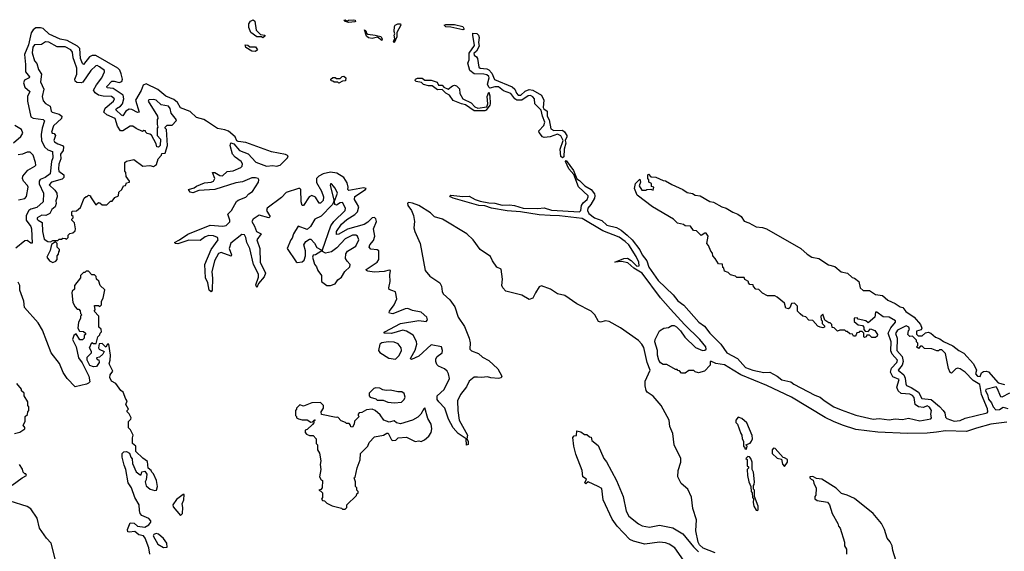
# Model space of a CAD drawing. Extents: x 2293878 to 2522763, y 823964 to 1006972.
# Tile 327 of 407: x 2414944 to 2422964, y 964948 to 969280. Entities that reach past the tile are written whole.
import ezdxf

# ---------------------------------------------------------------- set-up
doc = ezdxf.new("R2010")
doc.units = 0

msp = doc.modelspace()

# ---------------------------------------------------------------- linework, layer by layer
at = {"layer": '0CON20XD'}
for points in [[(2416925, 969132.5), (2416915, 969140), (2416875, 969140), (2416827.5, 969175), (2416810, 969215), (2416810, 969245), (2416825, 969267.5), (2416845, 969277.5), (2416858.3, 969268.3), (2416870, 969195), (2416905, 969160), (2416940, 969155), (2416940, 969145), (2416925, 969132.5)], [(2417625, 969257.5), (2417594.1, 969264.1), (2417583.3, 969275), (2417595, 969280), (2417605, 969270), (2417615, 969270), (2417623.9, 969276.1), (2417665, 969280), (2417677.5, 969275), (2417680, 969265), (2417675, 969263.3), (2417625, 969257.5)], [(2417995, 969092.5), (2417990, 969105), (2418000, 969125), (2417993.3, 969155), (2418000, 969165), (2417993.3, 969185), (2417997.5, 969225), (2418003.8, 969236.2), (2418024.1, 969245.9), (2418045, 969246.7), (2418047.5, 969235), (2418017.5, 969175), (2418015, 969140), (2417995, 969092.5)], [(2420609.4, 964935), (2420511.9, 964971.9), (2420481.1, 965001.1), (2420471.1, 965021.1), (2420452.3, 965115), (2420457.8, 965205), (2420427.4, 965297.4), (2420415, 965388.2), (2420386, 965455), (2420331.1, 965501.1), (2420303.7, 965553.7), (2420306.9, 965605), (2420330, 965675), (2420330.2, 965705), (2420276.4, 965815), (2420265, 965908.6), (2420239.2, 965965), (2420235, 966015.5), (2420170, 966135), (2420105, 966211.4), (2420055, 966244.5), (2420047.5, 966257.5), (2420037.8, 966295), (2420038.8, 966335), (2420080.5, 966425), (2420055.7, 966485), (2420028.1, 966608.1), (2420012.9, 966635), (2419985, 966664.2), (2419838.1, 966768.1), (2419745, 966820.2), (2419715, 966825.3), (2419675, 966814.4), (2419659.8, 966819.8), (2419629.3, 966875), (2419600, 966905), (2419483.3, 966963.3), (2419385, 967033.3), (2419324.7, 967044.7), (2419268.6, 967085), (2419195, 967111.9), (2419175, 967102), (2419146.6, 967053.4), (2419125, 967011.2), (2419095, 967000), (2419035, 967036), (2418905, 967066.7), (2418879.4, 967095), (2418870.6, 967115), (2418875.8, 967165), (2418867.3, 967247.3), (2418831.9, 967261.9), (2418794.5, 967314.5), (2418778.9, 967348.9), (2418696.3, 967406.3), (2418638.2, 967485), (2418585.1, 967535.1), (2418387.7, 967655), (2418324.2, 967674.2), (2418290, 967705), (2418195, 967766.4), (2418144.8, 967785.2), (2418115, 967789.7), (2418102.5, 967785), (2418106.5, 967765), (2418135.6, 967725.6), (2418151.1, 967685), (2418159.4, 967635), (2418156, 967584), (2418163.7, 967553.7), (2418206.5, 967456.5), (2418248.1, 967235), (2418285, 967190.5), (2418365.2, 967135.2), (2418379, 967109), (2418384.8, 967065), (2418393.8, 967045), (2418447.1, 966997.1), (2418488.6, 966938.6), (2418515, 966855.5), (2418568.5, 966778.5), (2418605.5, 966684.5), (2418614.6, 966645.4), (2418610.6, 966595), (2418625, 966582.2), (2418680.6, 966560.6), (2418715, 966530), (2418765, 966502), (2418838, 966435), (2418872.5, 966375), (2418865, 966360), (2418843.6, 966356.4), (2418781.7, 966361.7), (2418755, 966370), (2418706.9, 966363.1), (2418674.3, 966365.7), (2418645, 966367.8), (2418605, 966333.5), (2418583.2, 966286.8), (2418533.5, 966225), (2418511.7, 966175), (2418512.4, 966095), (2418523.2, 966015), (2418592, 965895), (2418587.5, 965865), (2418596.7, 965845), (2418597, 965817), (2418585, 965812.5), (2418580, 965865), (2418515, 965908), (2418475, 965954.5), (2418436, 966025), (2418408, 966115), (2418357.1, 966165), (2418344.7, 966185), (2418345.6, 966214.4), (2418403.1, 966265), (2418444.4, 966355), (2418437.5, 966395), (2418426.9, 966415), (2418405, 966433.3), (2418355, 966455.7), (2418340.9, 966470.9), (2418333.4, 966493.4), (2418334.4, 966515.6), (2418344, 966535), (2418386.2, 966565), (2418388, 966585), (2418378.8, 966615), (2418295, 966630.8), (2418195, 966538.4), (2418135, 966510), (2418128.6, 966515), (2418130.4, 966525), (2418165, 966585.5), (2418179.6, 966635), (2418176.9, 966656.9), (2418149.5, 966709.5), (2418095, 966741.4), (2418065, 966749.6), (2417972.4, 966722.4), (2417910, 966725), (2417918.6, 966735), (2418045, 966804.8), (2418195, 966829.4), (2418255, 966821.2), (2418265.6, 966834.4), (2418260.8, 966855), (2418215, 966895.8), (2418145, 966910.5), (2418105, 966925.4), (2418085, 966922.8), (2417985, 966884), (2417957.4, 966887.4), (2417952.9, 966895), (2417956.7, 966905), (2417995.7, 966955), (2418015.2, 967005), (2418005, 967060.8), (2417975, 967072.4), (2417955, 967082.3), (2417951.7, 967095), (2417961, 967145), (2417958.3, 967201.8), (2417965, 967236.7), (2417955, 967239.4), (2417913.4, 967226.6), (2417832.9, 967222.9), (2417780.7, 967230.7), (2417770, 967235), (2417765.5, 967245), (2417855, 967304.8), (2417868.7, 967325), (2417870.9, 967395), (2417855, 967403.5), (2417805, 967410.5), (2417790.3, 967425), (2417796.9, 967445), (2417825, 967479.6), (2417836.7, 967515), (2417827.5, 967575), (2417850, 967635), (2417845, 967657.3), (2417835, 967666.8), (2417815, 967665.9), (2417779.2, 967630.8), (2417748.9, 967611.1), (2417615, 967571.5), (2417545, 967531.2), (2417525, 967528.1), (2417524.9, 967555), (2417565, 967613), (2417609.4, 967650.6), (2417675, 967691.1), (2417695, 967714.3), (2417705.4, 967755), (2417687.5, 967787.5), (2417671.2, 967815), (2417675, 967839.2), (2417761.9, 967895), (2417766.5, 967905), (2417745, 967910.3), (2417625, 967887.9), (2417616.5, 967895), (2417619.8, 967915), (2417611.6, 967951.6), (2417584.9, 967994.9), (2417528.7, 968028.7), (2417475, 968037.6), (2417415, 968023.9), (2417380.5, 968005), (2417363, 967985), (2417362.5, 967952.5), (2417402.9, 967882.9), (2417418.7, 967835), (2417415, 967806.2), (2417395, 967784.8), (2417385, 967785.4), (2417355, 967833.6), (2417325, 967847.6), (2417302.9, 967835), (2417255, 967765.4), (2417245, 967766.4), (2417236.9, 967796.9), (2417234.8, 967895), (2417225, 967904.2), (2417215, 967903.8), (2417115, 967871.4), (2417077.8, 967832.2), (2416960, 967745), (2416955.7, 967725), (2416980, 967685), (2416985.2, 967674.8), (2416975, 967664.2), (2416895, 967687.3), (2416847, 967655), (2416834.3, 967635), (2416858.2, 967598.2), (2416872.2, 967555), (2416910, 967535), (2416876.6, 967485), (2416899.4, 967415), (2416904.1, 967305), (2416947.1, 967215), (2416935, 967183.8), (2416890, 967130), (2416875, 967098), (2416868.1, 967118.1), (2416888.5, 967181.5), (2416888.9, 967205), (2416848.5, 967285), (2416818.5, 967415), (2416793.4, 967463.4), (2416785.6, 967505.6), (2416775, 967526.1), (2416755, 967528.9), (2416665, 967457.8), (2416649.6, 967415), (2416668.9, 967365), (2416666.2, 967353.8), (2416585, 967381.7), (2416562.7, 967375), (2416531.1, 967315), (2416509.2, 967225), (2416515.5, 967174.5), (2416511.6, 967075), (2416505, 967061.1), (2416488.1, 967075), (2416475.8, 967135), (2416457.6, 967175), (2416451.7, 967285), (2416502.7, 967407.3), (2416561, 967485), (2416555.7, 967505), (2416522.6, 967517.4), (2416485, 967520.5), (2416455, 967510.7), (2416415, 967479.7), (2416322.8, 967482.8), (2416233.6, 967453.6), (2416214, 967455), (2416204.2, 967465), (2416245, 967484.8), (2416315, 967532.8), (2416495, 967606.2), (2416598.2, 967598.2), (2416625, 967602.8), (2416655, 967632.7), (2416656.5, 967645), (2416639.5, 967695), (2416668.9, 967725), (2416711.3, 967798.7), (2416725, 967810.3), (2416785, 967832.5), (2416809.6, 967860.4), (2416840.6, 967879.4), (2416889.1, 967955), (2416892.2, 967975), (2416886.4, 967985), (2416865, 967992.3), (2416835, 967992), (2416760.1, 967959.9), (2416705, 967950.3), (2416535, 967895.8), (2416402.3, 967887.7), (2416355, 967869.2), (2416334.1, 967875), (2416319.1, 967895), (2416365, 967909.4), (2416385, 967923.9), (2416449.1, 967950.9), (2416505, 967956.9), (2416522.9, 967965), (2416533.4, 967985), (2416516, 968035), (2416535, 968034.7), (2416575, 968010.3), (2416595, 968006.4), (2416635, 968042.3), (2416683.1, 968046.9), (2416745, 968075.3), (2416755.8, 968085), (2416760.2, 968105), (2416749.2, 968125), (2416699.6, 968159.6), (2416678.1, 968185), (2416658.1, 968255), (2416663.6, 968276.4), (2416688, 968268), (2416734.9, 968214.9), (2416805, 968188.1), (2416868.8, 968118.8), (2416955, 968085.7), (2417005, 968090.6), (2417036.7, 968086.7), (2417065, 968094.2), (2417124.7, 968155), (2417130, 968170), (2417110.3, 968180.3), (2416995, 968202.7), (2416785, 968277.9), (2416725, 968286.2), (2416713.6, 968293.6), (2416698.3, 968325), (2416645, 968371), (2416615, 968383.5), (2416555, 968392.3), (2416466.6, 968453.4), (2416445, 968465.5), (2416385, 968481.5), (2416332.2, 968532.2), (2416255, 968561.7), (2416229.3, 968605), (2416199.3, 968629.3), (2416135, 968657.3), (2416070.9, 968710.9), (2415975, 968755.9), (2415950.3, 968745), (2415935, 968701.8), (2415887.9, 968625), (2415917.3, 968525), (2415905, 968523.8), (2415858.1, 968548.1), (2415835, 968551.6), (2415808.6, 968535), (2415785, 968496.6), (2415775, 968501.5), (2415728.5, 968545), (2415733.2, 968555), (2415765.9, 968574.1), (2415782.8, 968595), (2415791.6, 968635), (2415787.4, 968665), (2415705, 968718.4), (2415656.7, 968725), (2415654.7, 968734.7), (2415695, 968778.1), (2415715, 968779.8), (2415755, 968769.3), (2415775.1, 968774.9), (2415782.7, 968795), (2415771.7, 968838.3), (2415758.8, 968868.8), (2415744.4, 968884.4), (2415565, 968988.9), (2415535, 968988.7), (2415511.8, 968978.2), (2415465, 968915.6), (2415455, 968921.9), (2415440, 968965), (2415434, 969044), (2415416.6, 969065), (2415330, 969110), (2415275, 969120), (2415185, 969160.8), (2415135, 969206.8), (2415115, 969214.6), (2415075, 969212.5), (2415055, 969197.5), (2415037.2, 969172.8), (2415015.1, 969075), (2414982.7, 968995), (2414992.9, 968915), (2414991.7, 968855), (2415025.5, 968815), (2415020.7, 968805), (2414983.7, 968786.3), (2414975.2, 968765), (2414985, 968730.5), (2415025.7, 968695), (2415007.4, 968655), (2415008.4, 968615)], [(2417895, 969110), (2417857.5, 969137.5), (2417815, 969126), (2417785, 969131.2), (2417770, 969145), (2417754, 969196), (2417765, 969190), (2417770, 969170), (2417781.2, 969161.2), (2417840, 969155), (2417885, 969142.5), (2417896.7, 969125), (2417895, 969110)], [(2418555, 969196.7), (2418455, 969220), (2418415, 969220.8), (2418402.5, 969235), (2418415, 969241.2), (2418485, 969240), (2418555, 969223.3), (2418565, 969202.5), (2418555, 969196.7)], [(2419365, 968152.9), (2419352.1, 968165), (2419346.4, 968225), (2419372, 968295), (2419352.5, 968332.5), (2419325, 968345.7), (2419265, 968326.5), (2419215, 968320), (2419203.8, 968325), (2419175, 968360), (2419173.8, 968375), (2419213.4, 968416.6), (2419220.5, 968445), (2419201.5, 968495), (2419192.7, 968542.7), (2419140, 968595), (2419136.2, 968635), (2419122.6, 968652.6), (2419105, 968661.9), (2419085, 968658.9), (2419035, 968624.4), (2418993.9, 968623.9), (2418978.6, 968635), (2418945, 968679.2), (2418885, 968698.9), (2418845, 968732.9), (2418815, 968733.5), (2418775, 968722.5), (2418765, 968730), (2418754.2, 968755), (2418768.8, 968805), (2418765.7, 968815.7), (2418749.6, 968829.6), (2418725, 968835.6), (2418645, 968837.5), (2418610.8, 968865), (2418594, 968925), (2418606.1, 968953.9), (2418605, 969007.5), (2418649.3, 969070.7), (2418636.2, 969153.8), (2418635, 969170), (2418668, 969168), (2418682.5, 969155), (2418687.5, 969135), (2418682.5, 969095), (2418688, 969065), (2418665, 969022.5), (2418642.5, 969005), (2418645, 968990), (2418666.4, 968976.4), (2418672.5, 968965), (2418684.3, 968894.3), (2418696.1, 968886.1), (2418749.1, 968879.1), (2418765, 968870.8), (2418789.2, 968845), (2418812.1, 968792.1), (2418955, 968734), (2418977.5, 968715), (2418991.5, 968681.5), (2419005, 968666), (2419025, 968665.8), (2419062.2, 968697.8), (2419095, 968710), (2419125, 968704.4), (2419195.8, 968665.8), (2419214, 968625), (2419208.6, 968565), (2419213.1, 968553.1), (2419240.8, 968535), (2419241.9, 968495), (2419255.8, 968464.2), (2419270.3, 968390.3), (2419295, 968376.9), (2419365, 968378.5), (2419382.5, 968365), (2419400.9, 968335), (2419402.2, 968325), (2419388, 968295), (2419393.1, 968275), (2419378.9, 968225), (2419377, 968163), (2419365, 968152.9)], [(2415195, 967470), (2415215, 967480), (2415255, 967480), (2415265, 967490), (2415285, 967490), (2415295, 967500), (2415317, 967497), (2415325, 967490), (2415340, 967505), (2415340, 967525), (2415353, 967537), (2415377, 967543), (2415395, 967560), (2415400, 967575), (2415390, 967625), (2415370, 967645), (2415370, 967655), (2415380, 967665), (2415380, 967675), (2415370, 967685), (2415370, 967715), (2415375, 967720), (2415408.3, 967721.7), (2415439.3, 967750.7), (2415470, 967825), (2415485, 967840), (2415495, 967840), (2415505, 967850), (2415520, 967845), (2415520, 967835), (2415565, 967770), (2415585, 967790), (2415598.3, 967788.3), (2415615, 967770), (2415655, 967770), (2415685, 967800), (2415698.3, 967801.7), (2415720, 967830), (2415750, 967845), (2415753.3, 967875), (2415777.5, 967895), (2415790, 967925), (2415805, 967930), (2415815, 967950), (2415840, 967955), (2415840, 967965), (2415813, 968003), (2415810, 968035), (2415800, 968045), (2415800, 968115), (2415813.9, 968126.1), (2415875, 968140), (2415946.4, 968086.4), (2416005, 968092.5), (2416035, 968082.5), (2416059.3, 968100.7), (2416073, 968147), (2416100, 968175), (2416101.7, 968188.3), (2416128.3, 968191.7), (2416147.5, 968255), (2416140, 968385), (2416130, 968395), (2416130, 968405), (2416145, 968420), (2416185, 968420), (2416220, 968455), (2416222.5, 968465), (2416177.3, 968517.3), (2416170, 968555), (2416157.5, 968575), (2416095.5, 968585.5), (2416055, 968623.3), (2416035, 968628.8), (2415995, 968627.5), (2415990, 968615), (2416067.5, 968495), (2416070, 968475), (2416063.9, 968466.1), (2416063.3, 968425), (2416070, 968405), (2416063.3, 968395), (2416063.3, 968335), (2416090, 968305), (2416087.5, 968255), (2416075, 968240), (2416062.5, 968245), (2416057, 968267), (2416018.3, 968338.3), (2416005, 968347.5), (2415981.7, 968351.7), (2415970, 968365), (2415970, 968375), (2415955, 968377.5), (2415945, 968370), (2415893, 968393), (2415865, 968412.5), (2415845, 968412.5), (2415785, 968373.3), (2415765, 968373.3), (2415740.9, 968410.9), (2415722, 968475), (2415653.6, 968503.6), (2415628.8, 968525), (2415640.8, 968559.2), (2415709.2, 968615), (2415715.6, 968635), (2415692.5, 968655), (2415625, 968657.1), (2415585.5, 968665.5), (2415558.8, 968685), (2415546.2, 968705), (2415569.7, 968750.3), (2415614.2, 968805), (2415635.6, 968855), (2415634.3, 968865), (2415595, 968896.7), (2415575, 968905.5), (2415565, 968903.8), (2415525, 968865.6), (2415458.4, 968771.6), (2415445, 968766.6), (2415409.2, 968769.3), (2415397.6, 968777.6), (2415393.8, 968795), (2415408.9, 968835), (2415410.4, 968885), (2415389.7, 968940.3), (2415379.8, 968969.8), (2415375.3, 969015), (2415361.9, 969035), (2415315, 969058.9), (2415249.3, 969059.3), (2415183.1, 969096.9), (2415155, 969099.2), (2415121.9, 969078.1), (2415065, 969076.2), (2415052.6, 969055), (2415045, 969010), (2415065, 968943.3), (2415083.6, 968923.6), (2415096.7, 968875), (2415121.2, 968835), (2415113.9, 968773.9), (2415142, 968715), (2415128.8, 968655), (2415135, 968620), (2415155, 968597.5), (2415192.5, 968575), (2415200, 968535), (2415208.8, 968525), (2415265, 968510.8), (2415287.9, 968495), (2415283.8, 968475), (2415220, 968415), (2415204.2, 968364.2), (2415210, 968355), (2415225, 968352.5), (2415236.7, 968335), (2415223.6, 968296.4), (2415226.7, 968285), (2415255, 968267.1), (2415293.6, 968253.6), (2415302.5, 968242.5), (2415299.5, 968215), (2415277.5, 968185), (2415279.2, 968145), (2415263.8, 968103.8), (2415259.5, 968065), (2415264.5, 968045), (2415304.4, 968015), (2415304.5, 967995), (2415290.4, 967979.6), (2415203.3, 967955), (2415184.3, 967935), (2415231.8, 967891.8), (2415247.5, 967865), (2415250, 967835), (2415238.8, 967805), (2415242.3, 967782.3), (2415234.5, 967755.5), (2415205, 967732.5), (2415190, 967700), (2415156.4, 967683.6), (2415125, 967687.5), (2415086.7, 967665), (2415086.7, 967655), (2415095, 967646.7), (2415127, 967627), (2415130, 967555), (2415145, 967492.5), (2415175, 967472.5), (2415195, 967470)], [(2416865, 969021.2), (2416835, 969023.8), (2416785, 969052.5), (2416780, 969075), (2416801.7, 969071.7), (2416818.3, 969058.3), (2416865, 969060), (2416882.5, 969035), (2416865, 969021.2)], [(2417545, 968762.5), (2417535, 968770), (2417505, 968770), (2417495, 968780), (2417481.7, 968781.7), (2417480, 968795), (2417495, 968810), (2417515, 968810), (2417525, 968800), (2417555, 968800), (2417571.7, 968818.3), (2417585, 968820), (2417600, 968805), (2417598.3, 968781.7), (2417575, 968780), (2417545, 968762.5)], [(2418645, 968538), (2418575, 968586.7), (2418543.6, 968593.6), (2418475, 968622.5), (2418445.9, 968665.9), (2418415, 968680), (2418385, 968710), (2418348.3, 968708.3), (2418305, 968740), (2418275, 968740), (2418233, 968753), (2418217, 968767), (2418175, 968776.7), (2418166.7, 968785), (2418167.5, 968795), (2418185, 968803.8), (2418223, 968803), (2418245, 968787.5), (2418297, 968787), (2418345, 968770), (2418355, 968747.5), (2418385, 968747.5), (2418399.3, 968729.3), (2418435, 968712.5), (2418468.3, 968741.7), (2418485, 968747.5), (2418501.7, 968741.7), (2418527, 968717), (2418528.3, 968678.3), (2418554.1, 968634.1), (2418622.3, 968602.3), (2418651.1, 968571.1), (2418675, 968560), (2418749.2, 968570.8), (2418756.2, 968593.8), (2418751.4, 968655), (2418765, 968688), (2418775, 968660), (2418777.5, 968595), (2418775, 968582.5), (2418745, 968543.8), (2418731.7, 968538.3), (2418645, 968538)], [(2415008.4, 968615), (2415035, 968488.1), (2415055, 968476.7), (2415135.5, 968465.5), (2415145.2, 968455.2), (2415126.9, 968395), (2415119.9, 968345), (2415122.7, 968292.7), (2415150.2, 968240.2), (2415175, 968220.3), (2415211.1, 968205), (2415215.1, 968155), (2415204.2, 968125), (2415193.1, 968025), (2415152.9, 967995), (2415112.2, 967977.8), (2415102, 967965), (2415103.1, 967943.1), (2415139.3, 967865), (2415134.8, 967795), (2415085, 967749.5), (2415035, 967735.7), (2415017.8, 967725), (2414997, 967685), (2414997.6, 967645), (2415034.8, 967595), (2415041.6, 967575), (2415045, 967460), (2415035, 967458.6), (2415005, 967480.3), (2414985, 967477.1), (2414912, 967418)], [(2414895, 968275.5), (2414955, 968327.6), (2414969.4, 968355), (2414958.3, 968385), (2414905, 968418.7)], [(2414935, 967812.7), (2414985, 967821.7), (2414999.7, 967840.3), (2415013.5, 967915), (2415008.8, 967928.9), (2414975.5, 967965), (2414968, 967985), (2414969.3, 968005), (2415012, 968055), (2415069, 968085), (2415075.2, 968095), (2415073.8, 968115), (2415054.6, 968175), (2415030.4, 968200.4), (2415005, 968199.3), (2414967.2, 968182.8), (2414931.3, 968178.7)], [(2422985, 965999.6), (2422855, 965982.4), (2422738.2, 965951.8), (2422655, 965922.6), (2422485, 965930.3), (2422410.8, 965919.1), (2422335, 965910.4), (2422175, 965907.7), (2421935, 965917.5), (2421755, 965939.6), (2421645, 965974.7), (2421572.9, 966005), (2421505, 966039.2), (2421232, 966205), (2421030.1, 966300.1), (2420818.1, 966385), (2420755, 966423.2), (2420685, 966467.5), (2420615, 966478.6), (2420575, 966498.1), (2420568, 966492), (2420568.5, 966465), (2420522, 966415), (2420473.3, 966403.3), (2420445, 966410), (2420435, 966420), (2420395, 966420), (2420365, 966400), (2420335, 966400), (2420318.3, 966418.3), (2420305, 966420), (2420298.3, 966428.3), (2420285, 966430), (2420215, 966470), (2420185, 966470), (2420165, 966482.5), (2420150, 966505), (2420138.8, 966545), (2420138, 966585), (2420117.5, 966655), (2420120.8, 966675), (2420156.7, 966745), (2420190, 966765), (2420228.6, 966771.4), (2420255, 966787.1), (2420275, 966787.5), (2420295, 966775.8), (2420327.7, 966745), (2420363.3, 966693.3), (2420448.2, 966608.2), (2420504.6, 966584.6), (2420523.5, 966586.5), (2420536, 966595), (2420531.9, 966615), (2420485, 966672.9), (2420360, 966795), (2420245, 966921.4), (2420163.1, 967013.1), (2420015, 967213.1), (2419945.8, 967255), (2419897.3, 967297.3), (2419845, 967308), (2419792.5, 967305), (2419865, 967334.3), (2419895, 967335.8), (2419925, 967318.8), (2419971.5, 967271.5), (2419991.2, 967275), (2419988.1, 967305), (2419965, 967348.8), (2419905.7, 967445), (2419875, 967472.9), (2419826.3, 967506.3), (2419695, 967558.2), (2419525, 967660), (2419341.9, 967681.9), (2419265, 967684.4), (2419175, 967688.5), (2419023.6, 967713.6), (2418915, 967722.9), (2418787.5, 967745), (2418732.1, 967762.1), (2418685, 967765.7), (2418475, 967824.3), (2418452.5, 967835), (2418447.5, 967845), (2418455, 967850), (2418555, 967838.8), (2418605, 967841.2), (2418654.2, 967814.2), (2418695, 967802), (2418765, 967788.1), (2418815.5, 967785.5), (2418875, 967768), (2418935, 967771.2), (2418975, 967766.2), (2419045, 967744), (2419165, 967740.8), (2419215, 967746.2), (2419275, 967728.1), (2419505, 967714.3), (2419515.8, 967725), (2419520.8, 967765), (2419535, 967786.9), (2419565.8, 967815), (2419575.8, 967835), (2419574.3, 967845), (2419495, 967918.6), (2419458, 968018), (2419418.1, 968065), (2419391.2, 968125), (2419395, 968132.5), (2419455, 968051.2), (2419481.7, 967981.7), (2419505, 967968.1), (2419546.8, 967926.8), (2419600, 967895), (2419625, 967860.8), (2419630, 967845), (2419626.7, 967825), (2419596, 967774), (2419570.8, 967745), (2419570, 967725), (2419580.9, 967700.9), (2419625, 967665.8), (2419685, 967643.3), (2419727.5, 967605), (2419805, 967586.7), (2419844.3, 967565), (2419893.6, 967525), (2419933.8, 967485), (2419995.3, 967405), (2420014.6, 967365), (2420052.5, 967315), (2420068.1, 967261.9), (2420144.3, 967155), (2420267, 967037), (2420305, 966990), (2420354.2, 966954.2), (2420476.2, 966815), (2420522.6, 966782.6), (2420565, 966724), (2420654, 966635), (2420704.5, 966564.5), (2420789.6, 966519.6), (2420855, 966445.8), (2420915, 966422.5), (2421005, 966403.8), (2421055, 966406.2), (2421115, 966376.2), (2421153.3, 966345), (2421225, 966327.5), (2421248.8, 966308.8), (2421420, 966220), (2421465, 966202.5), (2421497.1, 966177.1), (2421575.6, 966125.6), (2421635, 966100.8), (2421755, 966055.8), (2421895, 966023.8), (2421945, 966029.2), (2422025, 966020), (2422075, 966028), (2422135, 966022), (2422185, 966032), (2422275, 966010), (2422365, 966026.7), (2422371.2, 966035), (2422366.5, 966065), (2422370, 966095), (2422355, 966123.3), (2422335, 966132.7), (2422305, 966120.7), (2422264.2, 966124.2), (2422237.9, 966145), (2422230.9, 966200.9), (2422217.6, 966217.6), (2422195, 966228.8), (2422124.1, 966234.1), (2422099.2, 966255), (2422088.5, 966285), (2422106.4, 966346.4), (2422055, 966370), (2422037.9, 966407.9), (2422045, 966441.4), (2422090, 966485), (2422093.5, 966505), (2422050, 966555), (2422040.5, 966580.5)], [(2422040.5, 966580.5), (2422043.5, 966655), (2422018.8, 966725), (2422040.4, 966769.6), (2422078.8, 966815), (2422078.8, 966825), (2422025, 966856.2), (2421978.3, 966858.3), (2421925, 966896.7), (2421915, 966897.5), (2421910, 966855), (2421855, 966810), (2421837, 966827), (2421775, 966840), (2421765, 966850), (2421741.7, 966848.3), (2421741.7, 966821.7), (2421773, 966793), (2421808.3, 966788.3), (2421820, 966775), (2421820, 966755), (2421831.7, 966741.7), (2421855, 966740), (2421875, 966760), (2421908.3, 966748.3), (2421930, 966715), (2421928.3, 966701.7), (2421915, 966690), (2421885, 966690), (2421865, 966710), (2421845, 966710), (2421840, 966695), (2421825, 966690), (2421820, 966695), (2421820, 966725), (2421805, 966740), (2421785, 966740), (2421778.3, 966731.7), (2421761.7, 966728.3), (2421758.3, 966711.7), (2421748.3, 966701.7), (2421735, 966700), (2421728.3, 966718.3), (2421705, 966720), (2421685, 966740), (2421675, 966740), (2421665, 966750), (2421625, 966750), (2421605, 966742.5), (2421578.3, 966768.3), (2421561.7, 966771.7), (2421560, 966795), (2421545, 966810), (2421535, 966810), (2421501.7, 966831.7), (2421485, 966880), (2421470, 966865), (2421472.5, 966835), (2421480, 966825), (2421480, 966805), (2421500, 966785), (2421500, 966775), (2421485, 966770), (2421463, 966773), (2421445, 966782.5), (2421405, 966827.5), (2421371.7, 966831.7), (2421348.3, 966858.3), (2421323, 966863), (2421301.7, 966881.7), (2421280, 966905), (2421280, 966945), (2421255, 966970), (2421231.7, 966968.3), (2421218.3, 966931.7), (2421207.5, 966922.5), (2421185, 966930), (2421175, 966970), (2421115, 967020), (2421095, 967030), (2421035, 967030), (2420995, 967052.5), (2420965, 967080), (2420940, 967085), (2420920, 967105), (2420918.3, 967118.3), (2420891.7, 967121.7), (2420880, 967135), (2420880, 967145), (2420851.7, 967161.7), (2420845, 967180), (2420785, 967180), (2420775, 967190), (2420735, 967200), (2420715, 967220), (2420685, 967230), (2420680, 967255), (2420671.7, 967261.7), (2420668.3, 967288.3), (2420635, 967290), (2420610, 967335), (2420590, 967355), (2420587, 967377), (2420573, 967393), (2420555, 967440), (2420540, 967455), (2420552.5, 967515), (2420535, 967540), (2420525, 967540), (2420495, 967520), (2420458.3, 967558.3), (2420431.7, 967561.7), (2420407, 967597), (2420365, 967600), (2420351.7, 967611.7), (2420303, 967623), (2420270, 967655), (2420097.5, 967755), (2419975, 967850), (2419952.5, 967905), (2419960, 967945), (2419995, 967980), (2420000, 967955), (2419990, 967925), (2420011.7, 967891.7), (2420045, 967890), (2420053, 967897), (2420085, 967900), (2420105, 967890), (2420110, 967915), (2420091.7, 967921.7), (2420090, 967945), (2420070, 967955), (2420070, 967975), (2420060, 967985), (2420060, 968015), (2420065, 968020), (2420085, 968000), (2420125, 967997.5), (2420185, 967970), (2420205, 967967.5), (2420256.4, 967936.4), (2420345, 967896), (2420380.5, 967870.5), (2420425, 967862.5), (2420445, 967850), (2420485.8, 967845.8), (2420565, 967797.5), (2420595, 967793.3), (2420664.1, 967754.1), (2420697.5, 967745), (2420751.7, 967711.7), (2420792.5, 967695), (2420820, 967675), (2420845, 967637.5), (2420883.3, 967623.3), (2420943, 967593), (2420995, 967586.2), (2421027.5, 967575), (2421306, 967415), (2421358.7, 967368.7), (2421395, 967345.7), (2421452.5, 967335), (2421531.7, 967281.7), (2421585, 967268), (2421636.3, 967226.3), (2421686.2, 967215), (2421725, 967180), (2421745, 967172.5), (2421780, 967145), (2421790, 967095), (2421813.9, 967073.9), (2421865, 967072.5), (2421915, 967040), (2421971.7, 967031.7), (2422015, 966993.8), (2422075, 966968), (2422115, 966938.8), (2422137.5, 966935), (2422162, 966902), (2422228.8, 966855), (2422282, 966795), (2422292.5, 966765), (2422286.7, 966753.3), (2422248.3, 966741.7), (2422248.3, 966718.3), (2422262.5, 966702.5), (2422295, 966702.5), (2422321.7, 966728.3), (2422345, 966732.5), (2422365, 966726), (2422403.8, 966693.8), (2422438.6, 966678.6), (2422468.1, 966658.1), (2422545, 966622), (2422592.5, 966585), (2422635, 966562.5), (2422714.3, 966475), (2422737.5, 966425), (2422730, 966395), (2422746.7, 966375), (2422767.9, 966372.1), (2422778.3, 966401.7), (2422795, 966412), (2422815, 966416.2), (2422835, 966410), (2422915, 966321.2), (2422965.7, 966305.7)], [(2417475, 967112.5), (2417513, 967127), (2417535, 967160), (2417565, 967182.5), (2417592.3, 967227.7), (2417633.6, 967266.4), (2417636.2, 967285), (2417611.1, 967311.1), (2417599.4, 967335), (2417599.5, 967370.5), (2417615.4, 967394.6), (2417681.4, 967435), (2417705.4, 967485), (2417695, 967517.1), (2417682.5, 967525), (2417654, 967525), (2417595, 967494.5), (2417528.8, 967421.2), (2417485, 967388.1), (2417436.1, 967376.1), (2417411.7, 967391.7), (2417410, 967405), (2417479.2, 967600.8), (2417503.7, 967636.3), (2417595.6, 967725.6), (2417597.5, 967745), (2417575, 967790.8), (2417555, 967787.9), (2417525, 967768.9), (2417511.2, 967775), (2417508, 967802), (2417532.2, 967865), (2417515, 967906.2), (2417485, 967943.3), (2417475, 967942.5), (2417472.5, 967927.5), (2417501.9, 967811.9), (2417500, 967790), (2417489.3, 967770.7), (2417400.2, 967679.8), (2417347, 967653), (2417312.5, 967595), (2417285, 967570), (2417211.7, 967598.3), (2417173.3, 967535), (2417165, 967500), (2417153.3, 967486.7), (2417122.5, 967415), (2417195, 967307.5), (2417205, 967302.5), (2417245, 967307.5), (2417260.7, 967319.3), (2417272.5, 967355), (2417271.2, 967395), (2417257.5, 967445), (2417275, 967472.5), (2417305, 967490), (2417315, 967490), (2417345, 967457.5), (2417365, 967422.5), (2417400, 967405), (2417398.3, 967391.7), (2417355, 967362.5), (2417335, 967360), (2417330, 967345), (2417346.4, 967286.4), (2417362.5, 967265), (2417372.5, 967235), (2417402.5, 967195), (2417402.5, 967145), (2417445, 967113.3), (2417475, 967112.5)], [(2415215, 967302.5), (2415238.3, 967311.7), (2415250, 967325), (2415250, 967355), (2415261.7, 967368.3), (2415263, 967387), (2415270, 967395), (2415268.3, 967408.3), (2415250, 967425), (2415250, 967455), (2415235, 967470), (2415202.5, 967447.5), (2415191.7, 967398.3), (2415166.7, 967345), (2415187.5, 967315), (2415215, 967302.5)], [(2416003.3, 964925), (2415997.5, 964975), (2415967.5, 965055), (2415953, 965073), (2415915, 965082.5), (2415881.7, 965108.3), (2415835, 965102.5), (2415825, 965107.5), (2415821.2, 965125), (2415845, 965180), (2415877, 965177), (2415903, 965153), (2415963, 965143), (2415995, 965162.5), (2416012.5, 965185), (2416012.5, 965195), (2415997.5, 965215), (2415939.3, 965239.3), (2415926.1, 965256.1), (2415919.3, 965279.3), (2415918, 965325), (2415881.2, 965385), (2415853.9, 965463.9), (2415828.8, 965505), (2415810, 965615), (2415795, 965650), (2415780, 965715), (2415780, 965745), (2415791.7, 965758.3), (2415815, 965760), (2415838.3, 965748.3), (2415850, 965715), (2415861.7, 965701.7), (2415863.6, 965663.6), (2415892.5, 965595), (2415925, 965570), (2415935, 965570), (2415940, 965595), (2415965, 965600), (2415980, 965575), (2415975, 965530), (2415967.5, 965515), (2415975, 965482.5), (2416007.5, 965455), (2416045, 965442.5), (2416057.5, 965445), (2416067.5, 965475), (2416057.5, 965525), (2416035, 965580), (2416021.7, 965591.7), (2416016.4, 965606.4), (2415990, 965625), (2415985, 965680), (2415947, 965707), (2415891.7, 965761.7), (2415890, 965805), (2415862.5, 965825), (2415863, 965873), (2415870, 965895), (2415848.3, 965938.3), (2415830, 965955), (2415830, 966005), (2415850, 966025), (2415852.5, 966035), (2415837, 966067), (2415820, 966085), (2415820, 966095), (2415830, 966105), (2415810, 966145), (2415820, 966175), (2415808.3, 966188.3), (2415787.5, 966245), (2415767, 966257), (2415727.5, 966315), (2415692.5, 966335), (2415680, 966365), (2415682.5, 966385), (2415702.5, 966415), (2415673.3, 966475), (2415682.5, 966505), (2415683.3, 966545), (2415670, 966635), (2415660, 966635), (2415645, 966610), (2415615, 966640), (2415591.7, 966638.3), (2415587.5, 966605), (2415592.5, 966595), (2415632.5, 966575), (2415622.5, 966555), (2415595, 966530), (2415570, 966525), (2415575, 966510), (2415588.3, 966508.3), (2415592.5, 966485), (2415570, 966455), (2415545, 966450), (2415515, 966462.5), (2415493.3, 966505), (2415495, 966530), (2415530, 966565), (2415530, 966575), (2415512.5, 966605), (2415531.7, 966648.3), (2415545, 966640), (2415568.3, 966641.7), (2415580, 966695), (2415598.3, 966711.7), (2415600, 966725), (2415610, 966735), (2415607, 966757), (2415590, 966775), (2415590, 966865), (2415550, 966905), (2415560, 966915), (2415555, 966950), (2415585, 966950), (2415598.3, 966941.7), (2415610, 966955), (2415610, 966985), (2415625, 967010), (2415638.3, 967078.3), (2415600, 967115), (2415588.3, 967148.3), (2415570, 967165), (2415568.3, 967188.3), (2415555, 967200), (2415531.7, 967201.7), (2415505, 967230), (2415485, 967230), (2415475, 967220), (2415465, 967220), (2415440, 967195), (2415440, 967175), (2415390, 967115), (2415390, 967085), (2415373, 967067), (2415370, 967055), (2415377.5, 966975), (2415395, 966940), (2415411.7, 966921.7), (2415425, 966920), (2415438.3, 966908.3), (2415440, 966885), (2415450, 966875), (2415440, 966865), (2415440, 966845), (2415422.5, 966815), (2415417.5, 966765), (2415431.7, 966741.7), (2415465, 966740), (2415480, 966725), (2415480, 966715), (2415470, 966705), (2415470, 966685), (2415455, 966670), (2415435, 966670), (2415405, 966720), (2415385, 966707.5), (2415374.2, 966675), (2415403.9, 966613.9), (2415424.2, 966525), (2415452.7, 966482.7), (2415508.8, 966375), (2415515, 966330), (2415505, 966316.7), (2415489.5, 966310.5), (2415395, 966287.5), (2415330.4, 966355), (2415297.5, 966405), (2415268.1, 966478.1), (2415202.1, 966565), (2415130, 966750), (2415095, 966810.8), (2414984.7, 966934.7), (2414977.7, 966985), (2414946.9, 967075), (2414945.8, 967115), (2414931.7, 967141.7)], [(2422555, 966007.5), (2422605, 966014.3), (2422645, 966032), (2422823.1, 966076.9), (2422829.4, 966085), (2422828.3, 966108.3), (2422779.4, 966225), (2422765, 966308), (2422710.4, 966340.4), (2422645, 966408), (2422605, 966433.8), (2422585, 966438.8), (2422570, 966435), (2422535, 966400), (2422523.6, 966403.6), (2422508.3, 966438.3), (2422485, 966560), (2422455, 966590), (2422435, 966590), (2422428.3, 966581.7), (2422415, 966580), (2422375, 966597.5), (2422315, 966600), (2422295, 966620), (2422281.7, 966618.3), (2422265, 966600), (2422250, 966615), (2422260, 966625), (2422260, 966645), (2422250, 966655), (2422248.3, 966668.3), (2422215, 966700), (2422195, 966697.5), (2422177.5, 966715), (2422183.3, 966745), (2422192.5, 966755), (2422187.5, 966775), (2422163.8, 966783.8), (2422095, 966750.6), (2422077, 966723), (2422091.8, 966685), (2422089.1, 966585), (2422130.9, 966535), (2422140.8, 966495), (2422132.7, 966465), (2422098.6, 966425), (2422145.5, 966385), (2422157.6, 966357.6), (2422161.8, 966311.8), (2422168.6, 966298.6), (2422205, 966283.8), (2422264.4, 966245), (2422293.2, 966193.2), (2422368.1, 966185), (2422437.2, 966127.2), (2422465.5, 966095), (2422478.8, 966075), (2422485, 966041.2), (2422495, 966028.9), (2422555, 966007.5)], [(2418005, 966514.4), (2418035, 966542.5), (2418053.8, 966585), (2418051.2, 966605), (2418027.6, 966637.6), (2417995, 966651.4), (2417945.3, 966655.3), (2417895, 966646.7), (2417876.7, 966635), (2417867.5, 966585), (2417877, 966567), (2417952.3, 966522.3), (2418005, 966514.4)], [(2414901.4, 965908.6), (2414945, 965919.2), (2414987.5, 965945), (2414986.7, 965956.7), (2414972.5, 965975), (2414990, 966005), (2414990, 966045), (2415008.3, 966061.7), (2415010, 966085), (2415020, 966095), (2415020, 966125), (2415010, 966135), (2415010, 966165), (2414980, 966215), (2414980, 966235), (2414960, 966255), (2414958.3, 966268.3), (2414920, 966315)], [(2417996.4, 966156.4), (2418055, 966162), (2418075, 966184), (2418084, 966205), (2418075, 966232.5), (2418056.4, 966246.4), (2418025, 966246.2), (2417965, 966260), (2417928.3, 966258.3), (2417903, 966263), (2417877, 966277), (2417845, 966280), (2417830, 966275), (2417790, 966235), (2417790, 966215), (2417800, 966205), (2417845, 966190), (2417855, 966180), (2417905, 966180), (2417943, 966163), (2417996.4, 966156.4)], [(2423006, 966235), (2422945, 966202.5), (2422935, 966207.5), (2422906.8, 966276.8), (2422897, 966287), (2422813.8, 966266.2), (2422812.2, 966255), (2422826.3, 966226.3), (2422835, 966188), (2422858.9, 966158.9), (2422873.7, 966123.7), (2422895, 966101.5), (2422925, 966103.1), (2422955, 966122), (2422992.1, 966112.1)], [(2417595, 965290), (2417610, 965305), (2417610, 965325), (2417688.3, 965401.7), (2417690, 965415), (2417700, 965425), (2417700, 965435), (2417690, 965445), (2417690, 965465), (2417680, 965475), (2417680, 965515), (2417670, 965545), (2417677, 965553), (2417693, 965627), (2417717, 965693), (2417720, 965745), (2417780, 965805), (2417790, 965835), (2417835, 965880), (2417907, 965893), (2417935, 965910), (2417945, 965910), (2417972.5, 965855), (2417985, 965850), (2418007, 965853), (2418028.3, 965871.7), (2418095, 965877.5), (2418165, 965842.5), (2418195, 965847.5), (2418215, 965843.3), (2418242.5, 965855), (2418278, 965885), (2418296.7, 965915), (2418302.2, 965945), (2418295.5, 965985), (2418269.6, 966029.6), (2418245, 966116), (2418235, 966110), (2418210.8, 966065), (2418188, 966042), (2418145, 966015.8), (2418045, 965986.2), (2418014.1, 965994.1), (2417995, 966010), (2417955, 966000), (2417910, 966015), (2417879.3, 966059.3), (2417840, 966095), (2417815, 966106), (2417768.3, 966101.7), (2417731.7, 966078.3), (2417710, 966075), (2417700, 966065), (2417700, 966055), (2417710, 966045), (2417671.7, 966008.3), (2417670, 965985), (2417655, 965960), (2417641.7, 965961.7), (2417640, 965975), (2417628.3, 965988.3), (2417605, 965990), (2417598.3, 965998.3), (2417561.7, 966011.7), (2417535, 966040), (2417521.7, 966038.3), (2417401.7, 966061.7), (2417400, 966085), (2417420, 966115), (2417420, 966135), (2417395, 966160), (2417325, 966157.5), (2417255, 966130), (2417225, 966140), (2417200, 966115), (2417200, 966105), (2417190, 966095), (2417190, 966055), (2417200, 966045), (2417200, 966035), (2417215, 966027.5), (2417245, 966020), (2417285, 966020), (2417315, 966000), (2417328.3, 966001.7), (2417345, 966020), (2417350, 966015), (2417340, 966010), (2417340, 965995), (2417328.3, 965981.7), (2417285, 965940), (2417270, 965935), (2417270, 965915), (2417281.7, 965901.7), (2417305, 965890), (2417335, 965890), (2417360, 965865), (2417360, 965825), (2417370, 965815), (2417370, 965775), (2417387, 965747), (2417397.5, 965685), (2417392.5, 965655), (2417397.5, 965615), (2417387.5, 965555), (2417400.7, 965530.7), (2417410, 965525), (2417407.5, 965465), (2417398.3, 965451.7), (2417380, 965445), (2417398.3, 965438.3), (2417410, 965425), (2417410, 965385), (2417401.7, 965371.7), (2417411.7, 965361.7), (2417428.3, 965358.3), (2417445, 965340), (2417488.3, 965318.3), (2417565, 965300), (2417575, 965290), (2417595, 965290)], [(2420865, 965780), (2420870, 965805), (2420860, 965815), (2420895, 965830), (2420906.1, 965843.9), (2420913.3, 965865), (2420911.7, 965891.7), (2420866.2, 965995), (2420825, 966031.2), (2420795, 966040), (2420777.5, 966015), (2420778.3, 965998.3), (2420790, 965985), (2420817.5, 965907.5), (2420827.5, 965895), (2420830, 965865), (2420840, 965845), (2420840, 965805), (2420850, 965795), (2420851.7, 965781.7), (2420865, 965780)], [(2420369.5, 964849.5), (2420280, 964975), (2420235, 965006.6), (2420205, 965017.7), (2420155, 965020.8), (2420035, 965007.1), (2419945, 965030), (2419915, 965044.4), (2419811.4, 965151.4), (2419770.3, 965210.3), (2419696.1, 965366.1), (2419685, 965460), (2419655, 965476.7), (2419575, 965512.5), (2419555, 965497.5), (2419547.5, 965505), (2419560, 965535), (2419532.5, 965555), (2419526.7, 965605), (2419475, 965740), (2419457.5, 965805), (2419450, 965875), (2419461.7, 965888.3), (2419478.3, 965891.7), (2419481.7, 965928.3), (2419515, 965920), (2419545, 965900), (2419565, 965900), (2419585, 965880), (2419598.3, 965878.3), (2419605, 965850), (2419655, 965810), (2419702.5, 965705), (2419725, 965677.5), (2419805.4, 965525.4), (2419858.6, 965395), (2419884.6, 965274.6), (2419905, 965234.2), (2419985, 965170.6), (2420015, 965154.5), (2420074.5, 965144.5), (2420155, 965160.6), (2420265, 965139.3), (2420345, 965090.4), (2420432.2, 964985), (2420473.9, 964943.9)], [(2420955, 965280), (2420960, 965285), (2420960, 965315), (2420930, 965395), (2420930, 965445), (2420920, 965455), (2420920, 965485), (2420927, 965493), (2420930, 965515), (2420921.7, 965591.7), (2420910, 965615), (2420910, 965675), (2420900, 965705), (2420888.3, 965718.3), (2420875, 965720), (2420860, 965705), (2420870, 965695), (2420870, 965645), (2420880, 965635), (2420880, 965625), (2420870, 965615), (2420873.3, 965565), (2420883.3, 965515), (2420900, 965475), (2420902.5, 965435), (2420910, 965425), (2420912.5, 965385), (2420920, 965375), (2420917.5, 965345), (2420923.3, 965315), (2420941.7, 965281.7), (2420955, 965280)], [(2421175, 965640), (2421197.5, 965675), (2421197.5, 965695), (2421175, 965710), (2421161.7, 965711.7), (2421096.7, 965785), (2421083, 965787), (2421072.5, 965775), (2421073.9, 965743.9), (2421115, 965707.5), (2421148.3, 965698.3), (2421158.3, 965658.3), (2421175, 965640)], [(2414883.6, 965486.4), (2414965, 965547.5), (2415000, 965565), (2414995, 965580), (2414985, 965580), (2414971.7, 965591.7), (2414967, 965617), (2414942.5, 965655)], [(2422081.2, 964875), (2422056.2, 964955), (2422051.7, 964991.7), (2422035.7, 965025.7), (2422011.2, 965055), (2421989.2, 965125), (2421963.1, 965175), (2421895, 965256.5), (2421745, 965376.7), (2421685, 965405.4), (2421637.9, 965417.9), (2421595, 965462.5), (2421476.7, 965535), (2421435, 965540), (2421405, 965556.7), (2421380, 965555), (2421380, 965545), (2421390, 965535), (2421408.3, 965528.3), (2421413, 965503), (2421433, 965463), (2421430, 965405), (2421420, 965395), (2421420, 965375), (2421440.7, 965360.7), (2421525, 965347.5), (2421540, 965325), (2421562.5, 965255), (2421607.5, 965175), (2421613, 965153), (2421627.5, 965135), (2421661.7, 965021.7), (2421663, 964993), (2421680, 964965), (2421680, 964925)], [(2416255, 965240), (2416270, 965255), (2416272.5, 965305), (2416267.5, 965335), (2416281.7, 965368.3), (2416285, 965410), (2416275, 965410), (2416220.5, 965369.5), (2416192.5, 965325), (2416195, 965310), (2416255, 965240)], [(2415236.2, 964875), (2415201.4, 965015), (2415163.5, 965055), (2415105.6, 965135), (2415086.8, 965216.8), (2415036, 965295), (2415005, 965312.2), (2414865.8, 965355)], [(2416115, 964977.5), (2416145, 964980), (2416143.3, 965015), (2416115, 965053.3), (2416075, 965086.2), (2416055, 965092.5), (2416037.5, 965085), (2416032.5, 965075), (2416070, 965005), (2416115, 964977.5)]]:
    msp.add_lwpolyline(points, dxfattribs=at)

doc.saveas('drawing.dxf')
